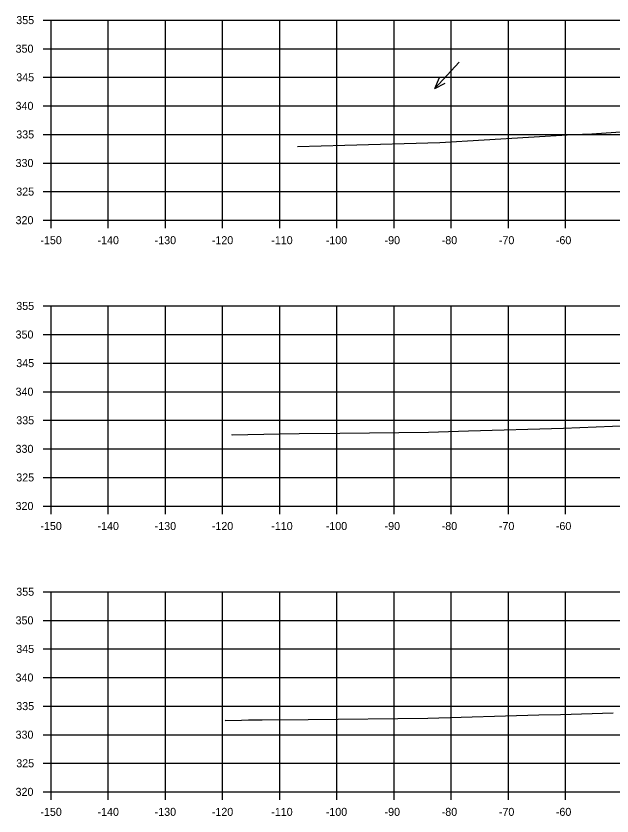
# Model space of a CAD drawing. Extents: x 1368122 to 1710785, y 373130 to 557566.
# Drawn here: x 1368532.7 to 1368637, y 379976.9 to 380116.8 of the extents above; entities that cross this region are included whole.
import ezdxf

# ---------------------------------------------------------------- set-up
doc = ezdxf.new("R2010")
doc.units = 0
for name, color, linetype in [('R_Axis', 7, 'Continuous'), ('R_Axis Annot', 7, 'Continuous'), ('R_Exist Surface', 7, 'Continuous'), ('R_Grid', 7, 'Continuous'), ('R_Water Annot', 7, 'Continuous')]:
    doc.layers.add(name, color=color, linetype=linetype)

msp = doc.modelspace()

# ---------------------------------------------------------------- linework, layer by layer
at = {"layer": 'R_Axis'}
for p, q in [((1368537.48, 380116.13), (1368538.88, 380116.13)), ((1368538.88, 380081.13), (1368538.88, 380116.13)), ((1368537.48, 380111.13), (1368538.88, 380111.13)), ((1368537.48, 380106.13), (1368538.88, 380106.13)), ((1368537.48, 380101.13), (1368538.88, 380101.13)), ((1368537.48, 380096.13), (1368538.88, 380096.13)), ((1368537.48, 380091.13), (1368538.88, 380091.13)), ((1368537.48, 380086.13), (1368538.88, 380086.13)), ((1368537.48, 380081.13), (1368538.88, 380081.13)), ((1368538.88, 380081.13), (1368838.88, 380081.13)), ((1368538.88, 380079.73), (1368538.88, 380081.13)), ((1368548.88, 380079.73), (1368548.88, 380081.13)), ((1368558.88, 380079.73), (1368558.88, 380081.13)), ((1368568.88, 380079.73), (1368568.88, 380081.13)), ((1368578.88, 380079.73), (1368578.88, 380081.13)), ((1368588.88, 380079.73), (1368588.88, 380081.13)), ((1368598.88, 380079.73), (1368598.88, 380081.13)), ((1368608.88, 380079.73), (1368608.88, 380081.13)), ((1368618.88, 380079.73), (1368618.88, 380081.13)), ((1368628.88, 380079.73), (1368628.88, 380081.13)), ((1368537.48, 380066.13), (1368538.88, 380066.13)), ((1368538.88, 380031.13), (1368538.88, 380066.13)), ((1368537.48, 380061.13), (1368538.88, 380061.13)), ((1368537.48, 380056.13), (1368538.88, 380056.13)), ((1368537.48, 380051.13), (1368538.88, 380051.13)), ((1368537.48, 380046.13), (1368538.88, 380046.13)), ((1368537.48, 380041.13), (1368538.88, 380041.13)), ((1368537.48, 380036.13), (1368538.88, 380036.13)), ((1368537.48, 380031.13), (1368538.88, 380031.13)), ((1368538.88, 380031.13), (1368838.88, 380031.13)), ((1368538.88, 380029.73), (1368538.88, 380031.13)), ((1368548.88, 380029.73), (1368548.88, 380031.13)), ((1368558.88, 380029.73), (1368558.88, 380031.13)), ((1368568.88, 380029.73), (1368568.88, 380031.13)), ((1368578.88, 380029.73), (1368578.88, 380031.13)), ((1368588.88, 380029.73), (1368588.88, 380031.13)), ((1368598.88, 380029.73), (1368598.88, 380031.13)), ((1368608.88, 380029.73), (1368608.88, 380031.13)), ((1368618.88, 380029.73), (1368618.88, 380031.13)), ((1368628.88, 380029.73), (1368628.88, 380031.13)), ((1368537.48, 380016.13), (1368538.88, 380016.13)), ((1368538.88, 379981.13), (1368538.88, 380016.13)), ((1368537.48, 380011.13), (1368538.88, 380011.13)), ((1368537.48, 380006.13), (1368538.88, 380006.13)), ((1368537.48, 380001.13), (1368538.88, 380001.13)), ((1368537.48, 379996.13), (1368538.88, 379996.13)), ((1368537.48, 379991.13), (1368538.88, 379991.13)), ((1368537.48, 379986.13), (1368538.88, 379986.13)), ((1368537.48, 379981.13), (1368538.88, 379981.13)), ((1368538.88, 379981.13), (1368838.88, 379981.13)), ((1368538.88, 379979.73), (1368538.88, 379981.13)), ((1368548.88, 379979.73), (1368548.88, 379981.13)), ((1368558.88, 379979.73), (1368558.88, 379981.13)), ((1368568.88, 379979.73), (1368568.88, 379981.13)), ((1368578.88, 379979.73), (1368578.88, 379981.13)), ((1368588.88, 379979.73), (1368588.88, 379981.13)), ((1368598.88, 379979.73), (1368598.88, 379981.13)), ((1368608.88, 379979.73), (1368608.88, 379981.13)), ((1368618.88, 379979.73), (1368618.88, 379981.13)), ((1368628.88, 379979.73), (1368628.88, 379981.13))]:
    msp.add_line(p, q, dxfattribs=at)
at = {"layer": 'R_Exist Surface'}
for points in [[(1368581.96, 380094.01), (1368590.27, 380094.26), (1368606.86, 380094.74), (1368630.16, 380096.09), (1368633.47, 380096.25), (1368652.83, 380097.55)], [(1368570.42, 380043.65), (1368570.55, 380043.56), (1368578.83, 380043.77), (1368582.27, 380043.81), (1368589.4, 380043.88), (1368604.89, 380044.04), (1368611.91, 380044.26), (1368628.53, 380044.76), (1368657.11, 380045.94)], [(1368569.34, 379993.65), (1368569.39, 379993.62), (1368572.21, 379993.69), (1368573.39, 379993.7), (1368575.82, 379993.73), (1368583.82, 379993.81), (1368604.8, 379994.02), (1368624.24, 379994.58), (1368628.03, 379994.68), (1368637.21, 379994.95)]]:
    msp.add_lwpolyline(points, dxfattribs=at)
at = {"layer": 'R_Grid'}
for p, q in [((1368538.88, 380116.13), (1368838.88, 380116.13)), ((1368538.88, 380081.13), (1368538.88, 380116.13)), ((1368548.88, 380081.13), (1368548.88, 380116.13)), ((1368558.88, 380081.13), (1368558.88, 380116.13)), ((1368568.88, 380081.13), (1368568.88, 380116.13)), ((1368578.88, 380081.13), (1368578.88, 380116.13)), ((1368588.88, 380081.13), (1368588.88, 380116.13)), ((1368598.88, 380081.13), (1368598.88, 380116.13)), ((1368608.88, 380081.13), (1368608.88, 380116.13)), ((1368618.88, 380081.13), (1368618.88, 380116.13)), ((1368628.88, 380081.13), (1368628.88, 380116.13)), ((1368538.88, 380111.13), (1368838.88, 380111.13)), ((1368538.88, 380106.13), (1368838.88, 380106.13)), ((1368538.88, 380101.13), (1368838.88, 380101.13)), ((1368538.88, 380096.13), (1368838.88, 380096.13)), ((1368538.88, 380091.13), (1368838.88, 380091.13)), ((1368538.88, 380086.13), (1368838.88, 380086.13)), ((1368538.88, 380081.13), (1368838.88, 380081.13)), ((1368538.88, 380066.13), (1368838.88, 380066.13)), ((1368538.88, 380031.13), (1368538.88, 380066.13)), ((1368548.88, 380031.13), (1368548.88, 380066.13)), ((1368558.88, 380031.13), (1368558.88, 380066.13)), ((1368568.88, 380031.13), (1368568.88, 380066.13)), ((1368578.88, 380031.13), (1368578.88, 380066.13)), ((1368588.88, 380031.13), (1368588.88, 380066.13)), ((1368598.88, 380031.13), (1368598.88, 380066.13)), ((1368608.88, 380031.13), (1368608.88, 380066.13)), ((1368618.88, 380031.13), (1368618.88, 380066.13)), ((1368628.88, 380031.13), (1368628.88, 380066.13)), ((1368538.88, 380061.13), (1368838.88, 380061.13)), ((1368538.88, 380056.13), (1368838.88, 380056.13)), ((1368538.88, 380051.13), (1368838.88, 380051.13)), ((1368538.88, 380046.13), (1368838.88, 380046.13)), ((1368538.88, 380041.13), (1368838.88, 380041.13)), ((1368538.88, 380036.13), (1368838.88, 380036.13)), ((1368538.88, 380031.13), (1368838.88, 380031.13)), ((1368538.88, 380016.13), (1368838.88, 380016.13)), ((1368538.88, 379981.13), (1368538.88, 380016.13)), ((1368548.88, 379981.13), (1368548.88, 380016.13)), ((1368558.88, 379981.13), (1368558.88, 380016.13)), ((1368568.88, 379981.13), (1368568.88, 380016.13)), ((1368578.88, 379981.13), (1368578.88, 380016.13)), ((1368588.88, 379981.13), (1368588.88, 380016.13)), ((1368598.88, 379981.13), (1368598.88, 380016.13)), ((1368608.88, 379981.13), (1368608.88, 380016.13)), ((1368618.88, 379981.13), (1368618.88, 380016.13)), ((1368628.88, 379981.13), (1368628.88, 380016.13)), ((1368538.88, 380011.13), (1368838.88, 380011.13)), ((1368538.88, 380006.13), (1368838.88, 380006.13)), ((1368538.88, 380001.13), (1368838.88, 380001.13)), ((1368538.88, 379996.13), (1368838.88, 379996.13)), ((1368538.88, 379991.13), (1368838.88, 379991.13)), ((1368538.88, 379986.13), (1368838.88, 379986.13)), ((1368538.88, 379981.13), (1368838.88, 379981.13))]:
    msp.add_line(p, q, dxfattribs=at)
at = {"layer": 'R_Water Annot'}
for p, q in [((1368610.3, 380108.78), (1368606.02, 380104.18)), ((1368606.02, 380104.18), (1368606.82, 380106.06)), ((1368606.02, 380104.18), (1368607.84, 380105.11))]:
    msp.add_line(p, q, dxfattribs=at)

# ---------------------------------------------------------------- texts
at = {"layer": 'R_Axis Annot'}
for s, p in [('355', (1368532.77, 380115.43)), ('350', (1368532.65, 380110.43)), ('345', (1368532.77, 380105.43)), ('340', (1368532.65, 380100.43)), ('335', (1368532.77, 380095.43)), ('330', (1368532.65, 380090.43)), ('325', (1368532.77, 380085.43)), ('320', (1368532.65, 380080.43)), ('-150', (1368536.99, 380076.93)), ('-140', (1368546.99, 380076.93)), ('-130', (1368556.99, 380076.93)), ('-120', (1368566.99, 380076.93)), ('-110', (1368577.39, 380076.93)), ('-100', (1368586.93, 380076.93)), ('-90', (1368597.22, 380076.93)), ('-80', (1368607.22, 380076.93)), ('-70', (1368617.22, 380076.93)), ('-60', (1368627.19, 380076.93)), ('355', (1368532.77, 380065.43)), ('350', (1368532.65, 380060.43)), ('345', (1368532.77, 380055.43)), ('340', (1368532.65, 380050.43)), ('335', (1368532.77, 380045.43)), ('330', (1368532.65, 380040.43)), ('325', (1368532.77, 380035.43)), ('320', (1368532.65, 380030.43)), ('-150', (1368536.99, 380026.93)), ('-140', (1368546.99, 380026.93)), ('-130', (1368556.99, 380026.93)), ('-120', (1368566.99, 380026.93)), ('-110', (1368577.39, 380026.93)), ('-100', (1368586.93, 380026.93)), ('-90', (1368597.22, 380026.93)), ('-80', (1368607.22, 380026.93)), ('-70', (1368617.22, 380026.93)), ('-60', (1368627.19, 380026.93)), ('355', (1368532.77, 380015.43)), ('350', (1368532.65, 380010.43)), ('345', (1368532.77, 380005.43)), ('340', (1368532.65, 380000.43)), ('335', (1368532.77, 379995.43)), ('330', (1368532.65, 379990.43)), ('325', (1368532.77, 379985.43)), ('320', (1368532.65, 379980.43)), ('-150', (1368536.99, 379976.93)), ('-140', (1368546.99, 379976.93)), ('-130', (1368556.99, 379976.93)), ('-120', (1368566.99, 379976.93)), ('-110', (1368577.39, 379976.93)), ('-100', (1368586.93, 379976.93)), ('-90', (1368597.22, 379976.93)), ('-80', (1368607.22, 379976.93)), ('-70', (1368617.22, 379976.93)), ('-60', (1368627.19, 379976.93))]:
    msp.add_text(s, height=1.4, dxfattribs=at).set_placement(p)

doc.saveas('drawing.dxf')
